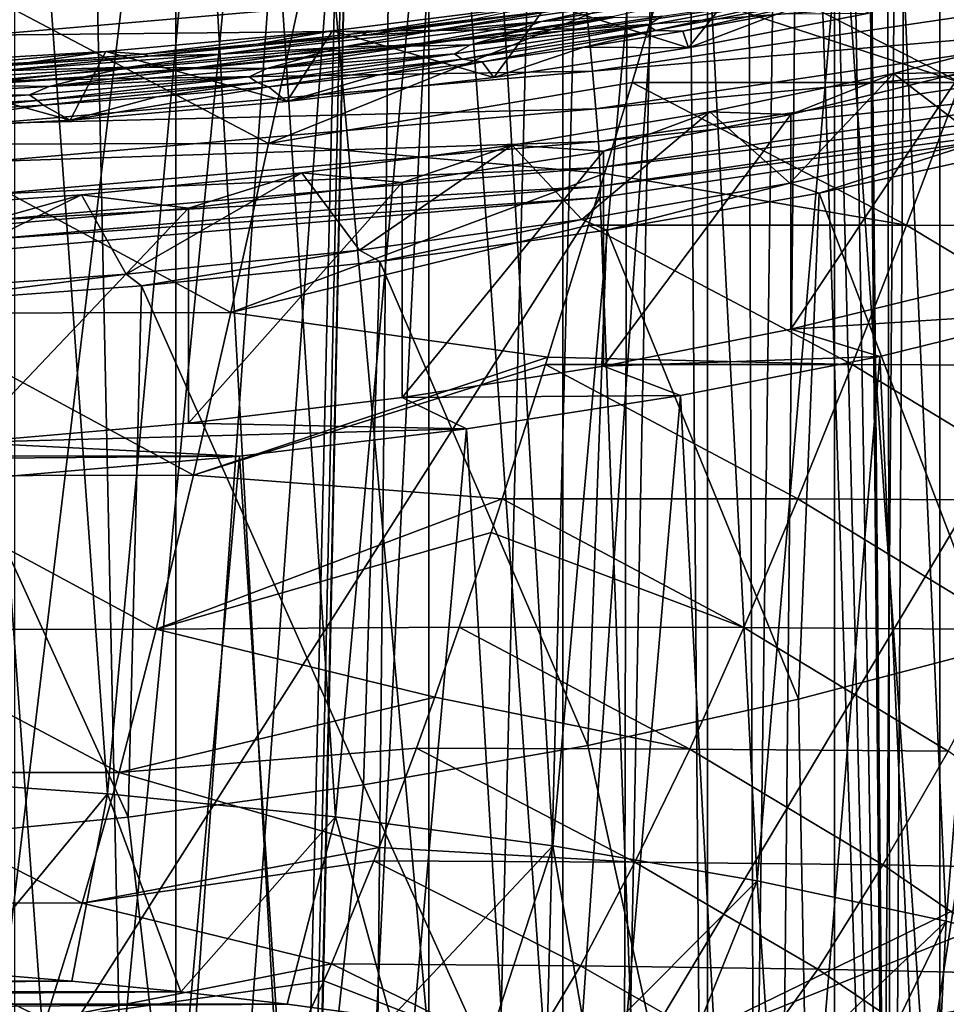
# Model space of a CAD drawing. Header units: metres. Extents: x -24 to 24, y -69 to 184.
# Tile 482 of 656: x 3.28 to 8.07, y 119.03 to 124.12. Entities that reach past the tile are written whole.
import ezdxf

# ---------------------------------------------------------------- set-up
doc = ezdxf.new("R2010")
doc.units = ezdxf.units.M
for name, color, linetype in [('1252', 7, 'CONTINUOUS'), ('1772', 7, 'CONTINUOUS'), ('1880', 7, 'CONTINUOUS'), ('1905', 7, 'CONTINUOUS'), ('1939', 7, 'CONTINUOUS'), ('2143', 7, 'CONTINUOUS'), ('2529', 7, 'CONTINUOUS'), ('2546', 7, 'CONTINUOUS'), ('3485', 7, 'CONTINUOUS'), ('367', 7, 'CONTINUOUS'), ('370', 7, 'CONTINUOUS'), ('373', 7, 'CONTINUOUS'), ('3894', 7, 'CONTINUOUS'), ('3979', 7, 'CONTINUOUS'), ('405', 7, 'CONTINUOUS'), ('406', 7, 'CONTINUOUS'), ('418', 3, 'CONTINUOUS'), ('421', 2, 'CONTINUOUS'), ('422', 2, 'CONTINUOUS'), ('428', 2, 'CONTINUOUS'), ('433', 7, 'CONTINUOUS'), ('434', 7, 'CONTINUOUS'), ('487', 7, 'CONTINUOUS'), ('554', 2, 'CONTINUOUS'), ('563', 2, 'CONTINUOUS'), ('798', 7, 'CONTINUOUS')]:
    doc.layers.add(name, color=color, linetype=linetype)

msp = doc.modelspace()

# ---------------------------------------------------------------- linework, layer by layer
at = {"layer": '1252'}
for points in [[(7.199764, 124.153204, 213.67121), (6.739153, 123.978367, 213.216048), (6.708742, 124.063432, 213.303421)], [(7.673042, 124.15741, 213.9472), (6.739153, 123.978367, 213.216048), (7.199764, 124.153204, 213.67121)], [(6.708742, 124.063432, 213.303421), (6.739153, 123.978367, 213.216048), (6.197776, 123.980451, 212.962029)], [(6.197776, 123.980451, 212.962029), (5.731862, 123.82482, 212.58294), (5.671479, 123.90502, 212.649712)], [(6.739153, 123.978367, 213.216048), (5.731862, 123.82482, 212.58294), (6.197776, 123.980451, 212.962029)], [(5.671479, 123.90502, 212.649712), (4.662054, 123.699369, 212.054523), (5.128385, 123.837123, 212.365149)], [(5.731862, 123.82482, 212.58294), (4.662054, 123.699369, 212.054523), (5.671479, 123.90502, 212.649712)], [(5.128385, 123.837123, 212.365149), (4.662054, 123.699369, 212.054523), (4.566985, 123.776717, 212.108067)], [(4.566985, 123.776717, 212.108067), (3.541951, 123.604266, 211.63656), (3.99059, 123.724361, 211.880321)], [(4.662054, 123.699369, 212.054523), (3.541951, 123.604266, 211.63656), (4.566985, 123.776717, 212.108067)], [(3.99059, 123.724361, 211.880321), (3.541951, 123.604266, 211.63656), (3.402716, 123.680521, 211.68326)], [(3.402716, 123.680521, 211.68326), (2.382609, 123.540469, 211.33322), (2.805495, 123.645271, 211.517566)], [(3.541951, 123.604266, 211.63656), (2.382609, 123.540469, 211.33322), (3.402716, 123.680521, 211.68326)]]:
    msp.add_3dface(points, dxfattribs=at)
at = {"layer": '1772'}
for points in [[(4.898601, 124.065705, 212.068296), (6.011203, 124.205453, 212.652696), (5.074133, 124.056477, 212.27832)], [(5.074133, 124.056477, 212.27832), (6.011203, 124.205453, 212.652696), (5.624901, 124.124478, 212.563382)], [(3.726758, 123.959281, 211.605168), (4.898601, 124.065705, 212.068296), (3.92311, 123.944594, 211.795401)], [(3.92311, 123.944594, 211.795401), (4.898601, 124.065705, 212.068296), (4.505691, 123.996366, 212.0217)], [(4.505691, 123.996366, 212.0217), (4.898601, 124.065705, 212.068296), (5.074133, 124.056477, 212.27832)], [(2.509829, 123.887528, 211.268899), (3.726758, 123.959281, 211.605168), (2.726763, 123.866973, 211.437774)], [(2.726763, 123.866973, 211.437774), (3.726758, 123.959281, 211.605168), (3.329623, 123.901439, 211.600639)], [(3.329623, 123.901439, 211.600639), (3.726758, 123.959281, 211.605168), (3.92311, 123.944594, 211.795401)]]:
    msp.add_3dface(points, dxfattribs=at)
at = {"layer": '1880'}
for points in [[(5.978478, 124.113785, 212.85779), (6.951962, 124.273885, 213.516337), (6.350687, 124.139472, 213.106236)], [(5.978478, 124.113785, 212.85779), (6.397159, 124.205337, 213.098925), (6.951962, 124.273885, 213.516337)], [(5.39161, 124.061765, 212.503521), (6.397159, 124.205337, 213.098925), (5.978478, 124.113785, 212.85779)], [(5.39161, 124.061765, 212.503521), (6.081176, 124.176656, 212.86493), (6.397159, 124.205337, 213.098925)], [(5.049744, 124.041445, 212.300597), (6.081176, 124.176656, 212.86493), (5.39161, 124.061765, 212.503521)], [(5.049744, 124.041445, 212.300597), (5.624901, 124.124478, 212.563382), (6.081176, 124.176656, 212.86493)], [(4.947256, 123.981602, 212.304831), (5.978478, 124.113785, 212.85779), (5.300976, 123.991779, 212.492987)], [(4.947256, 123.981602, 212.304831), (5.39161, 124.061765, 212.503521), (5.978478, 124.113785, 212.85779)], [(5.074133, 124.056477, 212.27832), (5.624901, 124.124478, 212.563382), (5.049744, 124.041445, 212.300597)], [(5.300976, 123.991779, 212.492987), (5.978478, 124.113785, 212.85779), (5.834495, 124.061989, 212.785979)], [(5.834495, 124.061989, 212.785979), (5.978478, 124.113785, 212.85779), (6.350687, 124.139472, 213.106236)], [(4.320967, 123.945565, 212.009026), (5.39161, 124.061765, 212.503521), (4.947256, 123.981602, 212.304831)], [(4.320967, 123.945565, 212.009026), (5.049744, 124.041445, 212.300597), (5.39161, 124.061765, 212.503521)], [(4.505691, 123.996366, 212.0217), (5.074133, 124.056477, 212.27832), (5.049744, 124.041445, 212.300597)], [(3.947752, 123.934031, 211.837289), (5.049744, 124.041445, 212.300597), (4.320967, 123.945565, 212.009026)], [(3.947752, 123.934031, 211.837289), (4.505691, 123.996366, 212.0217), (5.049744, 124.041445, 212.300597)], [(3.844976, 123.877093, 211.852139), (4.947256, 123.981602, 212.304831), (4.190384, 123.874745, 211.993048)], [(3.844976, 123.877093, 211.852139), (4.320967, 123.945565, 212.009026), (4.947256, 123.981602, 212.304831)], [(3.92311, 123.944594, 211.795401), (4.505691, 123.996366, 212.0217), (3.947752, 123.934031, 211.837289)], [(4.190384, 123.874745, 211.993048), (4.947256, 123.981602, 212.304831), (4.752314, 123.92926, 212.228416)], [(4.752314, 123.92926, 212.228416), (4.947256, 123.981602, 212.304831), (5.300976, 123.991779, 212.492987)], [(2.726763, 123.866973, 211.437774), (3.329623, 123.901439, 211.600639), (2.775959, 123.856657, 211.481748)], [(2.775959, 123.856657, 211.481748), (3.92311, 123.944594, 211.795401), (3.947752, 123.934031, 211.837289)], [(3.329623, 123.901439, 211.600639), (3.92311, 123.944594, 211.795401), (2.775959, 123.856657, 211.481748)], [(2.775959, 123.856657, 211.481748), (3.947752, 123.934031, 211.837289), (3.177053, 123.858081, 211.617293)], [(3.177053, 123.858081, 211.617293), (4.320967, 123.945565, 212.009026), (3.844976, 123.877093, 211.852139)], [(3.177053, 123.858081, 211.617293), (3.947752, 123.934031, 211.837289), (4.320967, 123.945565, 212.009026)], [(2.674844, 123.802682, 211.507536), (3.844976, 123.877093, 211.852139), (3.029997, 123.7902, 211.611205)], [(2.674844, 123.802682, 211.507536), (3.177053, 123.858081, 211.617293), (3.844976, 123.877093, 211.852139)], [(3.029997, 123.7902, 211.611205), (3.844976, 123.877093, 211.852139), (3.615876, 123.828359, 211.78713)], [(3.615876, 123.828359, 211.78713), (3.844976, 123.877093, 211.852139), (4.190384, 123.874745, 211.993048)]]:
    msp.add_3dface(points, dxfattribs=at)
at = {"layer": '1905'}
for points in [[(8.149351, 122.738969, 215.203648), (8.664742, 122.612578, 214.731952), (7.266926, 122.522625, 214.396244)], [(8.664742, 122.612578, 214.731952), (7.726608, 122.382578, 213.87358), (7.266926, 122.522625, 214.396244)], [(7.266926, 122.522625, 214.396244), (7.726608, 122.382578, 213.87358), (6.299234, 122.332235, 213.685696)], [(7.726608, 122.382578, 213.87358), (6.697825, 122.180163, 213.118158), (6.299234, 122.332235, 213.685696)], [(6.299234, 122.332235, 213.685696), (6.697825, 122.180163, 213.118158), (5.257817, 122.170062, 213.08046)], [(5.257817, 122.170062, 213.08046), (5.59041, 122.007709, 212.474551), (4.154873, 122.037993, 212.587572)], [(6.697825, 122.180163, 213.118158), (5.59041, 122.007709, 212.474551), (5.257817, 122.170062, 213.08046)], [(4.154873, 122.037993, 212.587572), (5.59041, 122.007709, 212.474551), (3.003076, 121.937547, 212.2127)], [(5.59041, 122.007709, 212.474551), (4.417493, 121.867264, 211.950403), (3.003076, 121.937547, 212.2127)], [(3.003076, 121.937547, 212.2127), (4.417493, 121.867264, 211.950403), (1.815882, 121.869912, 211.960286)], [(1.815882, 121.869912, 211.960286), (4.417493, 121.867264, 211.950403), (0.607618, 121.835905, 211.83337)], [(4.417493, 121.867264, 211.950403), (3.192928, 121.760477, 211.551867), (0.607618, 121.835905, 211.83337)]]:
    msp.add_3dface(points, dxfattribs=at)
at = {"layer": '1939'}
for points in [[(8.070723, 114.911707, 216.189996), (7.726608, 122.382578, 213.87358), (8.664742, 122.612578, 214.731952)], [(8.956397, 115.145694, 217.063248), (8.070723, 114.911707, 216.189996), (8.664742, 122.612578, 214.731952)], [(7.094201, 114.703291, 215.412176), (6.697825, 122.180163, 213.118158), (7.726608, 122.382578, 213.87358)], [(8.070723, 114.911707, 216.189996), (7.094201, 114.703291, 215.412176), (7.726608, 122.382578, 213.87358)], [(6.038016, 114.522831, 214.738691), (5.59041, 122.007709, 212.474551), (6.697825, 122.180163, 213.118158)], [(7.094201, 114.703291, 215.412176), (6.038016, 114.522831, 214.738691), (6.697825, 122.180163, 213.118158)], [(4.914055, 114.372346, 214.177072), (4.417493, 121.867264, 211.950403), (5.59041, 122.007709, 212.474551)], [(6.038016, 114.522831, 214.738691), (4.914055, 114.372346, 214.177072), (5.59041, 122.007709, 212.474551)], [(3.734775, 114.2535, 213.733534), (3.192928, 121.760477, 211.551867), (4.417493, 121.867264, 211.950403)], [(4.914055, 114.372346, 214.177072), (3.734775, 114.2535, 213.733534), (4.417493, 121.867264, 211.950403)], [(3.734775, 114.2535, 213.733534), (2.513306, 114.16763, 213.413063), (3.192928, 121.760477, 211.551867)]]:
    msp.add_3dface(points, dxfattribs=at)
at = {"layer": '2143'}
for points in [[(3.734775, 120.121235, 235.632219), (2.513306, 120.207105, 235.952691), (2.976018, 119.200082, 234.837822)], [(3.550443, 119.152696, 234.660973), (3.734775, 120.121235, 235.632219), (2.976018, 119.200082, 234.837822)], [(4.113947, 119.097023, 234.453201), (3.734775, 120.121235, 235.632219), (3.550443, 119.152696, 234.660973)], [(4.914055, 120.002389, 235.188682), (3.734775, 120.121235, 235.632219), (4.113947, 119.097023, 234.453201)], [(4.664189, 119.033297, 234.215372), (4.914055, 120.002389, 235.188682), (4.113947, 119.097023, 234.453201)], [(5.200014, 118.961653, 233.94799), (4.914055, 120.002389, 235.188682), (4.664189, 119.033297, 234.215372)], [(6.038016, 119.851904, 234.627063), (4.914055, 120.002389, 235.188682), (5.200014, 118.961653, 233.94799)], [(5.719399, 118.882356, 233.652051), (6.038016, 119.851904, 234.627063), (5.200014, 118.961653, 233.94799)], [(6.22065, 118.79567, 233.328537), (6.038016, 119.851904, 234.627063), (5.719399, 118.882356, 233.652051)], [(7.094201, 119.671444, 233.953578), (6.038016, 119.851904, 234.627063), (6.22065, 118.79567, 233.328537)], [(6.702606, 118.701794, 232.978186), (7.094201, 119.671444, 233.953578), (6.22065, 118.79567, 233.328537)], [(7.163181, 118.601134, 232.602516), (7.094201, 119.671444, 233.953578), (6.702606, 118.701794, 232.978186)], [(8.070723, 119.463028, 233.175758), (7.094201, 119.671444, 233.953578), (7.163181, 118.601134, 232.602516)], [(7.601411, 118.493902, 232.202323), (8.070723, 119.463028, 233.175758), (7.163181, 118.601134, 232.602516)], [(8.015715, 118.380481, 231.77903), (8.070723, 119.463028, 233.175758), (7.601411, 118.493902, 232.202323)], [(8.956397, 119.229041, 232.302506), (8.070723, 119.463028, 233.175758), (8.015715, 118.380481, 231.77903)], [(8.404624, 118.261278, 231.334159), (8.956397, 119.229041, 232.302506), (8.015715, 118.380481, 231.77903)]]:
    msp.add_3dface(points, dxfattribs=at)
at = {"layer": '2529'}
for points in [[(7.473188, 124.270728, 213.944411), (6.528365, 124.094373, 213.222833), (6.601659, 124.14219, 213.280886)], [(7.473188, 124.270728, 213.944411), (6.567466, 124.067514, 213.231353), (6.528365, 124.094373, 213.222833)], [(7.511735, 124.244871, 213.956745), (6.567466, 124.067514, 213.231353), (7.473188, 124.270728, 213.944411)], [(7.511735, 124.244871, 213.956745), (6.708742, 124.063432, 213.303421), (6.567466, 124.067514, 213.231353)], [(7.199764, 124.153204, 213.67121), (6.708742, 124.063432, 213.303421), (7.511735, 124.244871, 213.956745)], [(6.601659, 124.14219, 213.280886), (5.611504, 123.99297, 212.664177), (6.351127, 124.134713, 213.10782)], [(6.601659, 124.14219, 213.280886), (6.528365, 124.094373, 213.222833), (5.611504, 123.99297, 212.664177)], [(6.351127, 124.134713, 213.10782), (5.611504, 123.99297, 212.664177), (5.834937, 124.057222, 212.787531)], [(5.834937, 124.057222, 212.787531), (5.611504, 123.99297, 212.664177), (5.301408, 123.987002, 212.494503)], [(6.528365, 124.094373, 213.222833), (5.529552, 123.946935, 212.612762), (5.611504, 123.99297, 212.664177)], [(6.528365, 124.094373, 213.222833), (5.569237, 123.919119, 212.617716), (5.529552, 123.946935, 212.612762)], [(6.567466, 124.067514, 213.231353), (5.569237, 123.919119, 212.617716), (6.528365, 124.094373, 213.222833)], [(6.567466, 124.067514, 213.231353), (5.671479, 123.90502, 212.649712), (5.569237, 123.919119, 212.617716)], [(6.197776, 123.980451, 212.962029), (5.671479, 123.90502, 212.649712), (6.567466, 124.067514, 213.231353)], [(6.708742, 124.063432, 213.303421), (6.197776, 123.980451, 212.962029), (6.567466, 124.067514, 213.231353)], [(5.529552, 123.946935, 212.612762), (4.46744, 123.826942, 212.104479), (4.559644, 123.871055, 212.149122)], [(5.529552, 123.946935, 212.612762), (4.508096, 123.798181, 212.106045), (4.46744, 123.826942, 212.104479)], [(5.569237, 123.919119, 212.617716), (4.508096, 123.798181, 212.106045), (5.529552, 123.946935, 212.612762)], [(5.611504, 123.99297, 212.664177), (4.559644, 123.871055, 212.149122), (5.301408, 123.987002, 212.494503)], [(5.611504, 123.99297, 212.664177), (5.529552, 123.946935, 212.612762), (4.559644, 123.871055, 212.149122)], [(5.301408, 123.987002, 212.494503), (4.559644, 123.871055, 212.149122), (4.752702, 123.924471, 212.229885)], [(4.752702, 123.924471, 212.229885), (4.559644, 123.871055, 212.149122), (4.190676, 123.869941, 211.994455)], [(5.569237, 123.919119, 212.617716), (4.566985, 123.776717, 212.108067), (4.508096, 123.798181, 212.106045)], [(5.128385, 123.837123, 212.365149), (4.566985, 123.776717, 212.108067), (5.569237, 123.919119, 212.617716)], [(5.671479, 123.90502, 212.649712), (5.128385, 123.837123, 212.365149), (5.569237, 123.919119, 212.617716)], [(4.559644, 123.871055, 212.149122), (3.434435, 123.777208, 211.734739), (4.190676, 123.869941, 211.994455)], [(4.559644, 123.871055, 212.149122), (4.46744, 123.826942, 212.104479), (3.434435, 123.777208, 211.734739)], [(4.190676, 123.869941, 211.994455), (3.434435, 123.777208, 211.734739), (3.615982, 123.823537, 211.788459)], [(3.615982, 123.823537, 211.788459), (3.434435, 123.777208, 211.734739), (3.029789, 123.785359, 211.612443)], [(4.46744, 123.826942, 212.104479), (3.331446, 123.735395, 211.698092), (3.434435, 123.777208, 211.734739)], [(4.46744, 123.826942, 212.104479), (3.373048, 123.705625, 211.696085), (3.331446, 123.735395, 211.698092)], [(4.508096, 123.798181, 212.106045), (3.373048, 123.705625, 211.696085), (4.46744, 123.826942, 212.104479)], [(4.508096, 123.798181, 212.106045), (3.402716, 123.680521, 211.68326), (3.373048, 123.705625, 211.696085)], [(3.99059, 123.724361, 211.880321), (3.402716, 123.680521, 211.68326), (4.508096, 123.798181, 212.106045)], [(4.566985, 123.776717, 212.108067), (3.99059, 123.724361, 211.880321), (4.508096, 123.798181, 212.106045)], [(3.434435, 123.777208, 211.734739), (2.249408, 123.714541, 211.433141), (3.029789, 123.785359, 211.612443)], [(3.434435, 123.777208, 211.734739), (3.331446, 123.735395, 211.698092), (2.249408, 123.714541, 211.433141)], [(3.331446, 123.735395, 211.698092), (2.137358, 123.675553, 211.406614), (2.249408, 123.714541, 211.433141)], [(3.331446, 123.735395, 211.698092), (2.179202, 123.644673, 211.400599), (2.137358, 123.675553, 211.406614)], [(3.373048, 123.705625, 211.696085), (2.179202, 123.644673, 211.400599), (3.331446, 123.735395, 211.698092)], [(3.373048, 123.705625, 211.696085), (2.199962, 123.618576, 211.383546), (2.179202, 123.644673, 211.400599)], [(2.805495, 123.645271, 211.517566), (2.199962, 123.618576, 211.383546), (3.373048, 123.705625, 211.696085)], [(3.402716, 123.680521, 211.68326), (2.805495, 123.645271, 211.517566), (3.373048, 123.705625, 211.696085)]]:
    msp.add_3dface(points, dxfattribs=at)
at = {"layer": '2546'}
for points in [[(3.550443, 119.152696, 234.660973), (2.976018, 119.200082, 234.837822), (-3.550436, 119.152696, 234.660975)], [(3.550443, 119.152696, 234.660973), (-3.550436, 119.152696, 234.660975), (-4.113938, 119.097024, 234.453205)], [(4.113947, 119.097023, 234.453201), (3.550443, 119.152696, 234.660973), (-4.113938, 119.097024, 234.453205)], [(4.113947, 119.097023, 234.453201), (-4.113938, 119.097024, 234.453205), (-4.664178, 119.033299, 234.215377)], [(4.664189, 119.033297, 234.215372), (4.113947, 119.097023, 234.453201), (-4.664178, 119.033299, 234.215377)], [(4.664189, 119.033297, 234.215372), (-4.664178, 119.033299, 234.215377), (-5.200007, 118.961654, 233.947994)], [(5.200014, 118.961653, 233.94799), (4.664189, 119.033297, 234.215372), (-5.200007, 118.961654, 233.947994)]]:
    msp.add_3dface(points, dxfattribs=at)
at = {"layer": '3485'}
for points in [[(3.192927, 127.713301, 233.768111), (2.513306, 120.207105, 235.952691), (3.734775, 120.121235, 235.632219)], [(4.417489, 127.606514, 233.369576), (3.192927, 127.713301, 233.768111), (3.734775, 120.121235, 235.632219)], [(4.417489, 127.606514, 233.369576), (3.734775, 120.121235, 235.632219), (4.914055, 120.002389, 235.188682)], [(5.590402, 127.46607, 232.845431), (4.417489, 127.606514, 233.369576), (4.914055, 120.002389, 235.188682)], [(5.590402, 127.46607, 232.845431), (4.914055, 120.002389, 235.188682), (6.038016, 119.851904, 234.627063)], [(6.697815, 127.293617, 232.201826), (5.590402, 127.46607, 232.845431), (6.038016, 119.851904, 234.627063)], [(6.697815, 127.293617, 232.201826), (6.038016, 119.851904, 234.627063), (7.094201, 119.671444, 233.953578)], [(7.726599, 127.091202, 231.446404), (6.697815, 127.293617, 232.201826), (7.094201, 119.671444, 233.953578)], [(7.726599, 127.091202, 231.446404), (7.094201, 119.671444, 233.953578), (8.070723, 119.463028, 233.175758)], [(8.664734, 126.861202, 230.588033), (7.726599, 127.091202, 231.446404), (8.070723, 119.463028, 233.175758)], [(8.664734, 126.861202, 230.588033), (8.070723, 119.463028, 233.175758), (8.956397, 119.229041, 232.302506)]]:
    msp.add_3dface(points, dxfattribs=at)
at = {"layer": '367'}
for points in [[(3.255157, 145.2, -24.030532), (5.396133, 145.2, -23.642002), (3.257662, 53.355876, -24.030192)], [(5.396133, 145.2, -23.642002), (3.255157, -68.3, -24.030532), (3.445987, 52.023566, -24.00391)], [(5.396133, -68.3, -23.642002), (3.255157, -68.3, -24.030532), (5.396133, 145.2, -23.642002)], [(3.257662, 53.355876, -24.030192), (5.396133, 145.2, -23.642002), (3.38266, 52.923841, -24.012916)], [(3.38266, 52.923841, -24.012916), (5.396133, 145.2, -23.642002), (3.445989, 52.476403, -24.003909)], [(3.445989, 52.476403, -24.003909), (5.396133, 145.2, -23.642002), (3.445987, 52.023566, -24.00391)], [(7.493662, 145.2, -23.063121), (5.396133, -68.3, -23.642002), (5.396133, 145.2, -23.642002)], [(7.493662, -68.3, -23.063121), (5.396133, -68.3, -23.642002), (7.493662, 145.2, -23.063121)], [(9.530857, 145.2, -22.298548), (7.493662, -68.3, -23.063121), (7.493662, 145.2, -23.063121)], [(9.530857, -68.3, -22.298548), (7.493662, -68.3, -23.063121), (9.530857, 145.2, -22.298548)]]:
    msp.add_3dface(points, dxfattribs=at)
at = {"layer": '370'}
for points in [[(8.311726, 120.873842, 214.378885), (7.306441, 120.609776, 213.586473), (7.413575, 114.963821, 175.704643)], [(10.346497, 115.473055, 175.884271), (8.311726, 120.873842, 214.378885), (7.413575, 114.963821, 175.704643)], [(7.306441, 120.609776, 213.586473), (6.217361, 120.371721, 212.902346), (7.413575, 114.963821, 175.704643)], [(6.217361, 120.371721, 212.902346), (5.057966, 120.166824, 212.333919), (7.413575, 114.963821, 175.704643)], [(5.057966, 120.166824, 212.333919), (3.842276, 120.001101, 211.886785), (4.456829, 114.647702, 175.7491)], [(7.413575, 114.963821, 175.704643), (5.057966, 120.166824, 212.333919), (4.456829, 114.647702, 175.7491)], [(3.842276, 120.001101, 211.886785), (2.584626, 119.879337, 211.56493), (4.456829, 114.647702, 175.7491)], [(4.456829, 114.647702, 175.7491), (2.584626, 119.879337, 211.56493), (1.48706, 114.489418, 175.77136)]]:
    msp.add_3dface(points, dxfattribs=at)
at = {"layer": '373'}
for points in [[(6.468189, 146.382367, 240.147825), (0.425551, 117.362268, 33.359767), (0, 146.423799, 240.142002)], [(0.998602, 117.359051, 33.34274), (0.425551, 117.362268, 33.359767), (6.468189, 146.382367, 240.147825)], [(1.280676, 117.356515, 33.329314), (0.998602, 117.359051, 33.34274), (6.468189, 146.382367, 240.147825)], [(2.134459, 117.345, 33.268336), (1.280676, 117.356515, 33.329314), (6.468189, 146.382367, 240.147825)], [(2.982663, 117.327808, 33.17719), (2.134459, 117.345, 33.268336), (6.468189, 146.382367, 240.147825)], [(3.670868, 117.309653, 33.080915), (2.982663, 117.327808, 33.17719), (6.468189, 146.382367, 240.147825)], [(4.3582, 117.287684, 32.964252), (3.670868, 117.309653, 33.080915), (6.468189, 146.382367, 240.147825)], [(5.043633, 117.261925, 32.827272), (4.3582, 117.287684, 32.964252), (6.468189, 146.382367, 240.147825)], [(5.726058, 117.232416, 32.670117), (5.043633, 117.261925, 32.827272), (6.468189, 146.382367, 240.147825)], [(6.404384, 117.199211, 32.492982), (5.726058, 117.232416, 32.670117), (6.468189, 146.382367, 240.147825)], [(6.971481, 146.373703, 240.134782), (6.404384, 117.199211, 32.492982), (6.468189, 146.382367, 240.147825)], [(7.077552, 117.162377, 32.296107), (6.404384, 117.199211, 32.492982), (6.971481, 146.373703, 240.134782)], [(7.474088, 146.360636, 240.093983), (7.077552, 117.162377, 32.296107), (6.971481, 146.373703, 240.134782)], [(7.744492, 117.121991, 32.079788), (7.077552, 117.162377, 32.296107), (7.474088, 146.360636, 240.093983)], [(7.973852, 146.34323, 240.025613), (7.744492, 117.121991, 32.079788), (7.474088, 146.360636, 240.093983)], [(8.404031, 117.078155, 31.844411), (7.744492, 117.121991, 32.079788), (7.973852, 146.34323, 240.025613)], [(8.468643, 146.321564, 239.929914), (8.404031, 117.078155, 31.844411), (7.973852, 146.34323, 240.025613)]]:
    msp.add_3dface(points, dxfattribs=at)
at = {"layer": '3894'}
for points in [[(8.149369, 123.849788, 214.906024), (8.149351, 122.738969, 215.203648), (7.266926, 122.522625, 214.396244)], [(7.26694, 123.633444, 214.098615), (8.149369, 123.849788, 214.906024), (7.266926, 122.522625, 214.396244)], [(7.26694, 123.633444, 214.098615), (7.266926, 122.522625, 214.396244), (6.299234, 122.332235, 213.685696)], [(6.299234, 123.44305, 213.388055), (7.26694, 123.633444, 214.098615), (6.299234, 122.332235, 213.685696)], [(6.299234, 123.44305, 213.388055), (6.299234, 122.332235, 213.685696), (5.257817, 122.170062, 213.08046)], [(5.25783, 123.280879, 212.782824), (6.299234, 123.44305, 213.388055), (5.257817, 122.170062, 213.08046)], [(5.25783, 123.280879, 212.782824), (5.257817, 122.170062, 213.08046), (4.154873, 122.037993, 212.587572)], [(4.154883, 123.148808, 212.289932), (5.25783, 123.280879, 212.782824), (4.154873, 122.037993, 212.587572)], [(3.00307, 123.048361, 211.915056), (4.154883, 123.148808, 212.289932), (3.003076, 121.937547, 212.2127)], [(4.154883, 123.148808, 212.289932), (4.154873, 122.037993, 212.587572), (3.003076, 121.937547, 212.2127)]]:
    msp.add_3dface(points, dxfattribs=at)
at = {"layer": '3979'}
for points in [[(5.834495, 124.061989, 212.785979), (6.350687, 124.139472, 213.106236), (5.834937, 124.057222, 212.787531)], [(6.350687, 124.139472, 213.106236), (6.351127, 124.134713, 213.10782), (5.834937, 124.057222, 212.787531)], [(5.300976, 123.991779, 212.492987), (5.834495, 124.061989, 212.785979), (5.301408, 123.987002, 212.494503)], [(5.834495, 124.061989, 212.785979), (5.834937, 124.057222, 212.787531), (5.301408, 123.987002, 212.494503)], [(4.752314, 123.92926, 212.228416), (5.300976, 123.991779, 212.492987), (4.752702, 123.924471, 212.229885)], [(5.300976, 123.991779, 212.492987), (5.301408, 123.987002, 212.494503), (4.752702, 123.924471, 212.229885)], [(4.190384, 123.874745, 211.993048), (4.752314, 123.92926, 212.228416), (4.190676, 123.869941, 211.994455)], [(4.752314, 123.92926, 212.228416), (4.752702, 123.924471, 212.229885), (4.190676, 123.869941, 211.994455)], [(3.615876, 123.828359, 211.78713), (4.190384, 123.874745, 211.993048), (3.615982, 123.823537, 211.788459)], [(4.190384, 123.874745, 211.993048), (4.190676, 123.869941, 211.994455), (3.615982, 123.823537, 211.788459)], [(3.615876, 123.828359, 211.78713), (3.615982, 123.823537, 211.788459), (3.029789, 123.785359, 211.612443)], [(3.029997, 123.7902, 211.611205), (3.615876, 123.828359, 211.78713), (3.029789, 123.785359, 211.612443)]]:
    msp.add_3dface(points, dxfattribs=at)
at = {"layer": '405'}
for points in [[(8.145026, 123.798632, 22.980816), (6.671597, 124.548893, 23.348314), (6.597948, 124.302894, 23.395922)], [(8.425933, 124.546305, 22.774217), (6.671597, 124.548893, 23.348314), (8.145026, 123.798632, 22.980816)], [(6.446539, 123.798826, 23.517064), (8.145026, 123.798632, 22.980816), (6.597948, 124.302894, 23.395922)], [(7.864763, 123.061337, 23.253428), (6.446539, 123.798826, 23.517064), (6.3042, 123.328664, 23.65943)], [(8.145026, 123.798632, 22.980816), (6.446539, 123.798826, 23.517064), (7.864763, 123.061337, 23.253428)], [(9.4018, 123.052238, 22.664941), (8.145026, 123.798632, 22.980816), (7.864763, 123.061337, 23.253428)], [(6.222209, 123.060216, 23.753892), (7.864763, 123.061337, 23.253428), (6.3042, 123.328664, 23.65943)], [(7.585057, 122.341406, 23.590664), (6.222209, 123.060216, 23.753892), (6.010898, 122.379201, 24.03886)], [(7.864763, 123.061337, 23.253428), (6.222209, 123.060216, 23.753892), (7.585057, 122.341406, 23.590664)], [(9.073277, 122.333284, 23.041629), (7.864763, 123.061337, 23.253428), (7.585057, 122.341406, 23.590664)], [(9.4018, 123.052238, 22.664941), (7.864763, 123.061337, 23.253428), (9.073277, 122.333284, 23.041629)], [(5.998585, 122.340086, 24.057291), (7.585057, 122.341406, 23.590664), (6.010898, 122.379201, 24.03886)], [(7.304147, 121.645653, 23.991059), (5.998585, 122.340086, 24.057291), (5.775728, 121.645343, 24.424999)], [(7.585057, 122.341406, 23.590664), (5.998585, 122.340086, 24.057291), (7.304147, 121.645653, 23.991059)], [(8.741675, 121.637341, 23.480075), (7.585057, 122.341406, 23.590664), (7.304147, 121.645653, 23.991059)], [(9.073277, 122.333284, 23.041629), (7.585057, 122.341406, 23.590664), (8.741675, 121.637341, 23.480075)], [(7.024082, 120.980667, 24.45132), (5.775728, 121.645343, 24.424999), (5.718455, 121.471298, 24.529796)], [(7.304147, 121.645653, 23.991059), (5.775728, 121.645343, 24.424999), (7.024082, 120.980667, 24.45132)], [(8.410817, 120.971134, 23.976262), (7.304147, 121.645653, 23.991059), (7.024082, 120.980667, 24.45132)], [(8.741675, 121.637341, 23.480075), (7.304147, 121.645653, 23.991059), (8.410817, 120.971134, 23.976262)], [(5.553543, 120.982017, 24.854494), (7.024082, 120.980667, 24.45132), (5.718455, 121.471298, 24.529796)], [(6.744567, 120.352776, 24.968403), (5.553543, 120.982017, 24.854494), (5.427564, 120.621318, 25.124978)], [(7.024082, 120.980667, 24.45132), (5.553543, 120.982017, 24.854494), (6.744567, 120.352776, 24.968403)], [(8.080115, 120.341184, 24.527475), (7.024082, 120.980667, 24.45132), (6.744567, 120.352776, 24.968403)], [(8.410817, 120.971134, 23.976262), (7.024082, 120.980667, 24.45132), (8.080115, 120.341184, 24.527475)], [(5.332187, 120.356531, 25.342335), (6.744567, 120.352776, 24.968403), (5.427564, 120.621318, 25.124978)], [(6.461751, 119.768033, 25.539765), (5.332187, 120.356531, 25.342335), (5.13907, 119.844381, 25.814541)], [(6.744567, 120.352776, 24.968403), (5.332187, 120.356531, 25.342335), (6.461751, 119.768033, 25.539765)], [(7.742218, 119.753829, 25.132837), (6.744567, 120.352776, 24.968403), (6.461751, 119.768033, 25.539765)], [(8.080115, 120.341184, 24.527475), (6.744567, 120.352776, 24.968403), (7.742218, 119.753829, 25.132837)], [(8.951092, 119.729744, 24.672871), (8.080115, 120.341184, 24.527475), (7.742218, 119.753829, 25.132837)], [(5.111868, 119.774993, 25.884411), (6.461751, 119.768033, 25.539765), (5.13907, 119.844381, 25.814541)], [(6.18067, 119.232091, 26.159782), (5.111868, 119.774993, 25.884411), (4.892494, 119.242311, 26.476936)], [(6.461751, 119.768033, 25.539765), (5.111868, 119.774993, 25.884411), (6.18067, 119.232091, 26.159782)], [(7.406525, 119.21486, 25.784981), (6.461751, 119.768033, 25.539765), (6.18067, 119.232091, 26.159782)], [(7.742218, 119.753829, 25.132837), (6.461751, 119.768033, 25.539765), (7.406525, 119.21486, 25.784981)], [(8.568071, 119.188646, 25.36048), (7.742218, 119.753829, 25.132837), (7.406525, 119.21486, 25.784981)], [(8.951092, 119.729744, 24.672871), (7.742218, 119.753829, 25.132837), (8.568071, 119.188646, 25.36048)], [(5.893897, 118.750324, 26.825915), (4.892494, 119.242311, 26.476936), (4.853864, 119.153717, 26.586462)], [(6.18067, 119.232091, 26.159782), (4.892494, 119.242311, 26.476936), (5.893897, 118.750324, 26.825915)], [(7.058799, 118.730078, 26.484244), (6.18067, 119.232091, 26.159782), (5.893897, 118.750324, 26.825915)], [(7.406525, 119.21486, 25.784981), (6.18067, 119.232091, 26.159782), (7.058799, 118.730078, 26.484244)], [(8.16724, 118.701738, 26.096508), (7.406525, 119.21486, 25.784981), (7.058799, 118.730078, 26.484244)], [(8.568071, 119.188646, 25.36048), (7.406525, 119.21486, 25.784981), (8.16724, 118.701738, 26.096508)], [(4.67417, 118.763572, 27.115313), (5.893897, 118.750324, 26.825915), (4.853864, 119.153717, 26.586462)]]:
    msp.add_3dface(points, dxfattribs=at)
at = {"layer": '406'}
for points in [[(2.75131, 123.480005, 24.300469), (4.567193, 123.483877, 24.022401), (2.869685, 124.377754, 24.13153)], [(4.567193, 123.483877, 24.022401), (4.762525, 124.38067, 23.829523), (2.869685, 124.377754, 24.13153)], [(4.567193, 123.483877, 24.022401), (6.597948, 124.302894, 23.395922), (4.762525, 124.38067, 23.829523)], [(6.446539, 123.798826, 23.517064), (6.597948, 124.302894, 23.395922), (4.567193, 123.483877, 24.022401)], [(6.3042, 123.328664, 23.65943), (6.446539, 123.798826, 23.517064), (4.567193, 123.483877, 24.022401)], [(2.633646, 122.605448, 24.570003), (4.372872, 122.60933, 24.314367), (2.75131, 123.480005, 24.300469)], [(4.372872, 122.60933, 24.314367), (4.567193, 123.483877, 24.022401), (2.75131, 123.480005, 24.300469)], [(4.372872, 122.60933, 24.314367), (6.3042, 123.328664, 23.65943), (4.567193, 123.483877, 24.022401)], [(6.222209, 123.060216, 23.753892), (6.3042, 123.328664, 23.65943), (4.372872, 122.60933, 24.314367)], [(6.010898, 122.379201, 24.03886), (6.222209, 123.060216, 23.753892), (4.372872, 122.60933, 24.314367)], [(2.516638, 121.76545, 24.936765), (4.179489, 121.768518, 24.702144), (2.633646, 122.605448, 24.570003)], [(4.179489, 121.768518, 24.702144), (4.372872, 122.60933, 24.314367), (2.633646, 122.605448, 24.570003)], [(4.179489, 121.768518, 24.702144), (6.010898, 122.379201, 24.03886), (4.372872, 122.60933, 24.314367)], [(5.998585, 122.340086, 24.057291), (6.010898, 122.379201, 24.03886), (4.179489, 121.768518, 24.702144)], [(5.775728, 121.645343, 24.424999), (5.998585, 122.340086, 24.057291), (4.179489, 121.768518, 24.702144)], [(2.400271, 120.970872, 25.396075), (3.987042, 120.972441, 25.181152), (2.516638, 121.76545, 24.936765)], [(3.987042, 120.972441, 25.181152), (4.179489, 121.768518, 24.702144), (2.516638, 121.76545, 24.936765)], [(3.987042, 120.972441, 25.181152), (5.775728, 121.645343, 24.424999), (4.179489, 121.768518, 24.702144)], [(5.718455, 121.471298, 24.529796), (5.775728, 121.645343, 24.424999), (3.987042, 120.972441, 25.181152)], [(5.553543, 120.982017, 24.854494), (5.718455, 121.471298, 24.529796), (3.987042, 120.972441, 25.181152)], [(2.284565, 120.231974, 25.942045), (3.795585, 120.231516, 25.745622), (2.400271, 120.970872, 25.396075)], [(3.795585, 120.231516, 25.745622), (3.987042, 120.972441, 25.181152), (2.400271, 120.970872, 25.396075)], [(3.795585, 120.231516, 25.745622), (5.427564, 120.621318, 25.124978), (3.987042, 120.972441, 25.181152)], [(5.427564, 120.621318, 25.124978), (5.553543, 120.982017, 24.854494), (3.987042, 120.972441, 25.181152)], [(5.332187, 120.356531, 25.342335), (5.427564, 120.621318, 25.124978), (3.795585, 120.231516, 25.745622)], [(5.13907, 119.844381, 25.814541), (5.332187, 120.356531, 25.342335), (3.795585, 120.231516, 25.745622)], [(2.169561, 119.558314, 26.567696), (3.605214, 119.555472, 26.388698), (2.284565, 120.231974, 25.942045)], [(3.605214, 119.555472, 26.388698), (3.795585, 120.231516, 25.745622), (2.284565, 120.231974, 25.942045)], [(3.605214, 119.555472, 26.388698), (5.13907, 119.844381, 25.814541), (3.795585, 120.231516, 25.745622)], [(5.111868, 119.774993, 25.884411), (5.13907, 119.844381, 25.814541), (3.605214, 119.555472, 26.388698)], [(4.892494, 119.242311, 26.476936), (5.111868, 119.774993, 25.884411), (3.605214, 119.555472, 26.388698)], [(2.055314, 118.958655, 27.265062), (3.416046, 118.953255, 27.102548), (2.169561, 119.558314, 26.567696)], [(3.416046, 118.953255, 27.102548), (3.605214, 119.555472, 26.388698), (2.169561, 119.558314, 26.567696)], [(3.416046, 118.953255, 27.102548), (4.892494, 119.242311, 26.476936), (3.605214, 119.555472, 26.388698)], [(4.853864, 119.153717, 26.586462), (4.892494, 119.242311, 26.476936), (3.416046, 118.953255, 27.102548)], [(4.67417, 118.763572, 27.115313), (4.853864, 119.153717, 26.586462), (3.416046, 118.953255, 27.102548)]]:
    msp.add_3dface(points, dxfattribs=at)
at = {"layer": '418'}
for points in [[(7.262036, 123.278572, 213.160587), (7.413416, 123.227078, 212.968407), (8.252354, 123.496284, 213.973099)], [(7.413416, 123.227078, 212.968407), (8.424404, 123.44934, 213.797901), (8.252354, 123.496284, 213.973099)], [(6.186634, 123.089858, 212.456298), (6.315484, 123.034409, 212.249358), (7.262036, 123.278572, 213.160587)], [(6.315484, 123.034409, 212.249358), (7.413416, 123.227078, 212.968407), (7.262036, 123.278572, 213.160587)], [(5.038718, 122.932344, 211.868446), (5.143582, 122.873606, 211.649233), (6.186634, 123.089858, 212.456298)], [(5.143582, 122.873606, 211.649233), (6.315484, 123.034409, 212.249358), (6.186634, 123.089858, 212.456298)], [(3.831674, 122.807868, 211.403894), (3.911424, 122.746544, 211.175029), (5.038718, 122.932344, 211.868446)], [(3.911424, 122.746544, 211.175029), (5.143582, 122.873606, 211.649233), (5.038718, 122.932344, 211.868446)], [(2.579691, 122.717898, 211.068122), (2.633448, 122.654707, 210.832291), (3.831674, 122.807868, 211.403894)], [(2.633448, 122.654707, 210.832291), (3.911424, 122.746544, 211.175029), (3.831674, 122.807868, 211.403894)]]:
    msp.add_3dface(points, dxfattribs=at)
at = {"layer": '421'}
for points in [[(8.311726, 120.873842, 214.378885), (8.424404, 123.44934, 213.797901), (7.413416, 123.227078, 212.968407)], [(7.306441, 120.609776, 213.586473), (7.413416, 123.227078, 212.968407), (6.315484, 123.034409, 212.249358)], [(7.306441, 120.609776, 213.586473), (8.311726, 120.873842, 214.378885), (7.413416, 123.227078, 212.968407)], [(6.217361, 120.371721, 212.902346), (6.315484, 123.034409, 212.249358), (5.143582, 122.873606, 211.649233)], [(6.217361, 120.371721, 212.902346), (7.306441, 120.609776, 213.586473), (6.315484, 123.034409, 212.249358)], [(5.057966, 120.166824, 212.333919), (5.143582, 122.873606, 211.649233), (3.911424, 122.746544, 211.175029)], [(5.057966, 120.166824, 212.333919), (6.217361, 120.371721, 212.902346), (5.143582, 122.873606, 211.649233)], [(3.842276, 120.001101, 211.886785), (3.911424, 122.746544, 211.175029), (2.633448, 122.654707, 210.832291)], [(3.842276, 120.001101, 211.886785), (5.057966, 120.166824, 212.333919), (3.911424, 122.746544, 211.175029)], [(2.584626, 119.879337, 211.56493), (3.842276, 120.001101, 211.886785), (2.633448, 122.654707, 210.832291)]]:
    msp.add_3dface(points, dxfattribs=at)
at = {"layer": '422'}
for points in [[(7.051152, 124.375516, 213.351675), (6.011203, 124.205453, 212.652696), (6.739153, 123.978367, 213.216048)], [(7.673042, 124.15741, 213.9472), (7.051152, 124.375516, 213.351675), (6.739153, 123.978367, 213.216048)], [(6.011203, 124.205453, 212.652696), (4.898601, 124.065705, 212.068296), (5.731862, 123.82482, 212.58294)], [(6.739153, 123.978367, 213.216048), (6.011203, 124.205453, 212.652696), (5.731862, 123.82482, 212.58294)], [(4.898601, 124.065705, 212.068296), (3.726758, 123.959281, 211.605168), (4.662054, 123.699369, 212.054523)], [(5.731862, 123.82482, 212.58294), (4.898601, 124.065705, 212.068296), (4.662054, 123.699369, 212.054523)], [(3.726758, 123.959281, 211.605168), (2.509829, 123.887528, 211.268899), (3.541951, 123.604266, 211.63656)], [(4.662054, 123.699369, 212.054523), (3.726758, 123.959281, 211.605168), (3.541951, 123.604266, 211.63656)], [(3.541951, 123.604266, 211.63656), (2.509829, 123.887528, 211.268899), (2.382609, 123.540469, 211.33322)]]:
    msp.add_3dface(points, dxfattribs=at)
at = {"layer": '428'}
for points in [[(7.797334, 123.845027, 213.93366), (8.252354, 123.496284, 213.973099), (8.659816, 124.068254, 214.766754)], [(6.849422, 123.646356, 213.192211), (7.262036, 123.278572, 213.160587), (7.797334, 123.845027, 213.93366)], [(7.262036, 123.278572, 213.160587), (8.252354, 123.496284, 213.973099), (7.797334, 123.845027, 213.93366)], [(5.826466, 123.474419, 212.550532), (6.186634, 123.089858, 212.456298), (6.849422, 123.646356, 213.192211)], [(6.186634, 123.089858, 212.456298), (7.262036, 123.278572, 213.160587), (6.849422, 123.646356, 213.192211)], [(4.739674, 123.331098, 212.015653), (5.038718, 122.932344, 211.868446), (5.826466, 123.474419, 212.550532)], [(5.038718, 122.932344, 211.868446), (6.186634, 123.089858, 212.456298), (5.826466, 123.474419, 212.550532)], [(3.600954, 123.217965, 211.593433), (3.831674, 122.807868, 211.403894), (4.739674, 123.331098, 212.015653)], [(3.831674, 122.807868, 211.403894), (5.038718, 122.932344, 211.868446), (4.739674, 123.331098, 212.015653)], [(2.42278, 123.136258, 211.2885), (2.579691, 122.717898, 211.068122), (3.600954, 123.217965, 211.593433)], [(2.579691, 122.717898, 211.068122), (3.831674, 122.807868, 211.403894), (3.600954, 123.217965, 211.593433)]]:
    msp.add_3dface(points, dxfattribs=at)
at = {"layer": '433'}
for points in [[(9.409302, 123.666802, 206.435545), (6.451049, 118.710906, 176.32566), (6.281428, 123.203728, 206.556119)], [(9.587896, 120.239892, 183.256408), (6.451049, 118.710906, 176.32566), (9.409302, 123.666802, 206.435545)], [(6.281428, 123.203728, 206.556119), (3.231962, 118.410547, 176.366375), (3.124372, 122.930402, 206.660752)], [(6.451049, 118.710906, 176.32566), (3.231962, 118.410547, 176.366375), (6.281428, 123.203728, 206.556119)], [(9.602595, 119.976145, 181.464087), (6.451049, 118.710906, 176.32566), (9.587896, 120.239892, 183.256408)], [(9.643302, 119.259281, 176.591165), (6.451049, 118.710906, 176.32566), (9.602595, 119.976145, 181.464087)], [(6.451049, 118.710906, 176.32566), (9.643302, 119.259281, 176.591165), (6.614634, 114.180618, 145.831299)], [(6.614634, 114.180618, 145.831299), (9.643302, 119.259281, 176.591165), (9.804509, 116.346473, 156.820384)]]:
    msp.add_3dface(points, dxfattribs=at)
at = {"layer": '434'}
for points in [[(0, 142.110666, 235.869139), (2.91877, 113.686239, 33.696064), (3.305357, 142.081073, 235.75762)], [(2.91877, 113.686239, 33.696064), (3.908149, 113.657118, 33.550094), (3.305357, 142.081073, 235.75762)], [(3.908149, 113.657118, 33.550094), (4.892378, 113.61967, 33.362162), (3.305357, 142.081073, 235.75762)], [(3.305357, 142.081073, 235.75762), (5.87052, 113.573912, 33.132026), (6.610481, 142.024182, 235.649947)], [(4.892378, 113.61967, 33.362162), (5.87052, 113.573912, 33.132026), (3.305357, 142.081073, 235.75762)], [(5.87052, 113.573912, 33.132026), (6.835237, 113.520228, 32.861176), (6.610481, 142.024182, 235.649947)], [(6.610481, 142.024182, 235.649947), (6.835237, 113.520228, 32.861176), (6.840327, 142.018104, 235.634734)], [(6.835237, 113.520228, 32.861176), (7.787441, 113.458673, 32.549442), (6.840327, 142.018104, 235.634734)], [(6.840327, 142.018104, 235.634734), (7.787441, 113.458673, 32.549442), (7.069496, 142.009693, 235.603789)], [(7.069496, 142.009693, 235.603789), (7.787441, 113.458673, 32.549442), (7.296474, 141.99898, 235.557126)], [(7.296474, 141.99898, 235.557126), (7.787441, 113.458673, 32.549442), (7.519801, 141.986023, 235.494938)], [(7.519801, 141.986023, 235.494938), (7.787441, 113.458673, 32.549442), (7.738159, 141.970905, 235.417571)], [(7.738159, 141.970905, 235.417571), (7.787441, 113.458673, 32.549442), (7.950306, 141.953719, 235.325469)], [(7.787441, 113.458673, 32.549442), (8.725574, 113.389413, 32.197097), (7.950306, 141.953719, 235.325469)], [(7.950306, 141.953719, 235.325469), (8.725574, 113.389413, 32.197097), (8.155233, 141.934568, 235.219126)]]:
    msp.add_3dface(points, dxfattribs=at)
at = {"layer": '487'}
for points in [[(9.302371, 124.532858, 207.584502), (6.221188, 124.076493, 207.705073), (6.196607, 124.312115, 207.787465)], [(9.302371, 124.532858, 207.584502), (9.336141, 124.316009, 207.463563), (6.221188, 124.076493, 207.705073)], [(3.100432, 124.043941, 207.892147), (3.08787, 124.291255, 207.933547), (6.196607, 124.312115, 207.787465)], [(6.221188, 124.076493, 207.705073), (3.100432, 124.043941, 207.892147), (6.196607, 124.312115, 207.787465)], [(9.336141, 124.316009, 207.463563), (6.242405, 123.857644, 207.584389), (6.221188, 124.076493, 207.705073)], [(9.336141, 124.316009, 207.463563), (9.364404, 124.121754, 207.307818), (6.242405, 123.857644, 207.584389)], [(9.364404, 124.121754, 207.307818), (6.259667, 123.661685, 207.428786), (6.242405, 123.857644, 207.584389)], [(9.364404, 124.121754, 207.307818), (9.38637, 123.955514, 207.121613), (6.259667, 123.661685, 207.428786)], [(3.111148, 123.806917, 207.810044), (3.100432, 124.043941, 207.892147), (6.221188, 124.076493, 207.705073)], [(6.242405, 123.857644, 207.584389), (3.111148, 123.806917, 207.810044), (6.221188, 124.076493, 207.705073)], [(9.38637, 123.955514, 207.121613), (6.27249, 123.494096, 207.242614), (6.259667, 123.661685, 207.428786)], [(9.38637, 123.955514, 207.121613), (9.401426, 123.82193, 206.910147), (6.27249, 123.494096, 207.242614)], [(3.119719, 123.586824, 207.689538), (3.111148, 123.806917, 207.810044), (6.242405, 123.857644, 207.584389)], [(6.259667, 123.661685, 207.428786), (3.119719, 123.586824, 207.689538), (6.242405, 123.857644, 207.584389)], [(9.401426, 123.82193, 206.910147), (6.280516, 123.359563, 207.03108), (6.27249, 123.494096, 207.242614)], [(9.401426, 123.82193, 206.910147), (9.409153, 123.724728, 206.679323), (6.280516, 123.359563, 207.03108)], [(9.409153, 123.724728, 206.679323), (6.28352, 123.261848, 206.800098), (6.280516, 123.359563, 207.03108)], [(9.409153, 123.724728, 206.679323), (9.409302, 123.666802, 206.435545), (6.28352, 123.261848, 206.800098)], [(3.125903, 123.389828, 207.534006), (3.119719, 123.586824, 207.689538), (6.259667, 123.661685, 207.428786)], [(6.27249, 123.494096, 207.242614), (3.125903, 123.389828, 207.534006), (6.259667, 123.661685, 207.428786)], [(9.409302, 123.666802, 206.435545), (6.281428, 123.203728, 206.556119), (6.28352, 123.261848, 206.800098)], [(3.129528, 123.221448, 207.347804), (3.125903, 123.389828, 207.534006), (6.27249, 123.494096, 207.242614)], [(6.280516, 123.359563, 207.03108), (3.129528, 123.221448, 207.347804), (6.27249, 123.494096, 207.242614)], [(3.130492, 123.086401, 207.136151), (3.129528, 123.221448, 207.347804), (6.280516, 123.359563, 207.03108)], [(6.28352, 123.261848, 206.800098), (3.130492, 123.086401, 207.136151), (6.280516, 123.359563, 207.03108)], [(3.128768, 122.98847, 206.904974), (3.130492, 123.086401, 207.136151), (6.28352, 123.261848, 206.800098)], [(6.281428, 123.203728, 206.556119), (3.128768, 122.98847, 206.904974), (6.28352, 123.261848, 206.800098)], [(6.281428, 123.203728, 206.556119), (3.124372, 122.930402, 206.660752), (3.128768, 122.98847, 206.904974)]]:
    msp.add_3dface(points, dxfattribs=at)
at = {"layer": '554'}
for points in [[(4.088427, 145.7, -21.871151), (2.052971, 145.7, -22.155085), (2.053064, 117.5, -22.155077)], [(4.088499, 117.5, -21.871138), (4.088427, 145.7, -21.871151), (2.053064, 117.5, -22.155077)], [(6.088987, 117.5, -21.400625), (4.088427, 145.7, -21.871151), (4.088499, 117.5, -21.871138)], [(6.089002, 145.7, -21.400621), (4.088427, 145.7, -21.871151), (6.088987, 117.5, -21.400625)], [(8.03754, 117.5, -20.747541), (6.089002, 145.7, -21.400621), (6.088987, 117.5, -21.400625)], [(8.037627, 145.7, -20.747507), (6.089002, 145.7, -21.400621), (8.03754, 117.5, -20.747541)], [(9.917613, 117.5, -19.917416), (8.037627, 145.7, -20.747507), (8.03754, 117.5, -20.747541)], [(9.917678, 145.7, -19.917383), (8.037627, 145.7, -20.747507), (9.917613, 117.5, -19.917416)]]:
    msp.add_3dface(points, dxfattribs=at)
at = {"layer": '563'}
for points in [[(2.052971, 145.7, 22.155085), (4.088427, 145.7, 21.871151), (2.053064, 117.5, 22.155077)], [(2.053064, 117.5, 22.155077), (4.088427, 145.7, 21.871151), (4.088499, 117.5, 21.871138)], [(4.088427, 145.7, 21.871151), (6.089002, 145.7, 21.400621), (4.088499, 117.5, 21.871138)], [(4.088499, 117.5, 21.871138), (6.089002, 145.7, 21.400621), (6.088987, 117.5, 21.400625)], [(6.088987, 117.5, 21.400625), (8.037627, 145.7, 20.747507), (8.03754, 117.5, 20.747541)], [(6.089002, 145.7, 21.400621), (8.037627, 145.7, 20.747507), (6.088987, 117.5, 21.400625)], [(8.03754, 117.5, 20.747541), (8.037627, 145.7, 20.747507), (9.917613, 117.5, 19.917416)], [(8.037627, 145.7, 20.747507), (9.917678, 145.7, 19.917383), (9.917613, 117.5, 19.917416)]]:
    msp.add_3dface(points, dxfattribs=at)
at = {"layer": '798'}
for points in [[(7.797334, 123.845027, 213.93366), (8.659816, 124.068254, 214.766754), (8.149369, 123.849788, 214.906024)], [(6.849422, 123.646356, 213.192211), (7.797334, 123.845027, 213.93366), (7.26694, 123.633444, 214.098615)], [(7.26694, 123.633444, 214.098615), (7.797334, 123.845027, 213.93366), (8.149369, 123.849788, 214.906024)], [(5.826466, 123.474419, 212.550532), (6.849422, 123.646356, 213.192211), (6.299234, 123.44305, 213.388055)], [(6.299234, 123.44305, 213.388055), (6.849422, 123.646356, 213.192211), (7.26694, 123.633444, 214.098615)], [(4.739674, 123.331098, 212.015653), (5.826466, 123.474419, 212.550532), (5.25783, 123.280879, 212.782824)], [(5.25783, 123.280879, 212.782824), (5.826466, 123.474419, 212.550532), (6.299234, 123.44305, 213.388055)], [(3.600954, 123.217965, 211.593433), (4.739674, 123.331098, 212.015653), (4.154883, 123.148808, 212.289932)], [(4.154883, 123.148808, 212.289932), (4.739674, 123.331098, 212.015653), (5.25783, 123.280879, 212.782824)], [(2.42278, 123.136258, 211.2885), (3.600954, 123.217965, 211.593433), (3.00307, 123.048361, 211.915056)], [(3.00307, 123.048361, 211.915056), (3.600954, 123.217965, 211.593433), (4.154883, 123.148808, 212.289932)]]:
    msp.add_3dface(points, dxfattribs=at)

doc.saveas('drawing.dxf')
